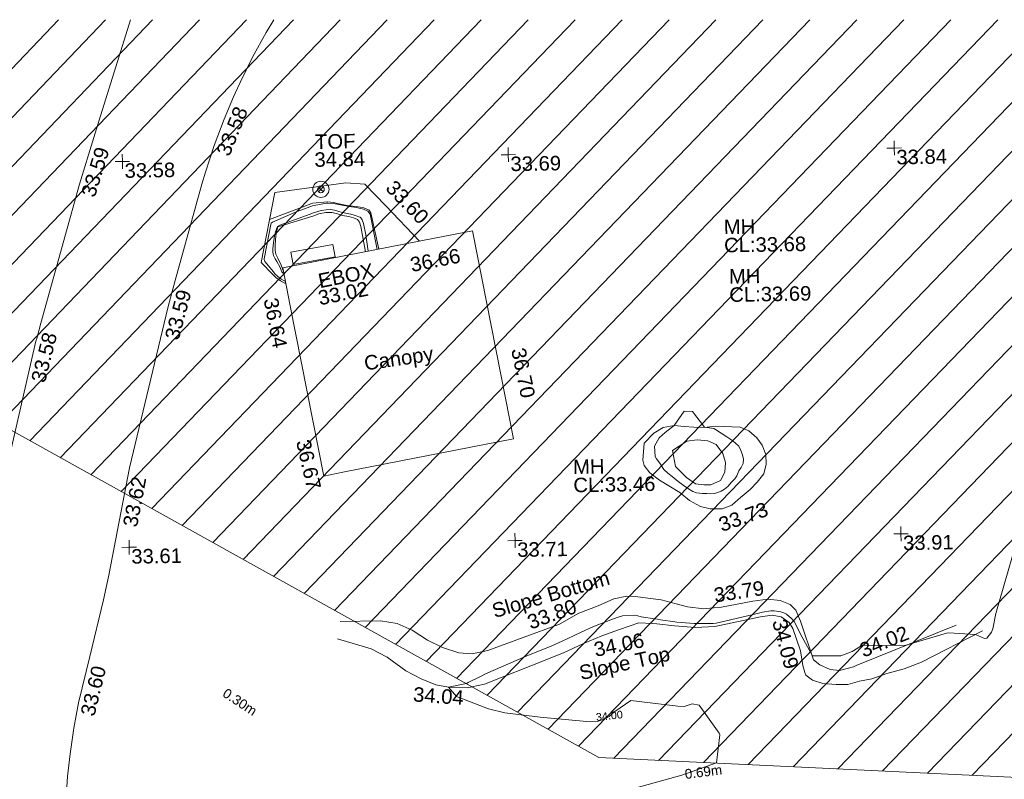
# Model space of a CAD drawing. Header units: millimetres. Extents: x -287732 to 520720, y -88450 to 287754.
# Tile 323 of 383: x 210553 to 236064, y 262329 to 282016. Entities that reach past the tile are written whole.
import ezdxf

# ---------------------------------------------------------------- set-up
doc = ezdxf.new("R2010")
doc.units = ezdxf.units.MM
for name, pattern in [('IMPORT-HIDDEN2 _3_', [4762.5, 3175, -1587.5]), ('IMPORT-UG_ELEC_LV_QLB2 _2_', [2700, 1500, -300.0000000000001, 0, -250, 150, -300.0000000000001, 0, -200]), ('IMPORT-UG_ELEC_STREET LIGHTING_QLB2 _2_', [2700, 1500, -300.0000000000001, 0, -250, 150, -300.0000000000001, 0, -200])]:
    doc.linetypes.add(name, pattern=pattern)
for name, color, linetype, lineweight, true_color in [('00__TOPO__TOP_OF_FENCE_SYMBOL', 7, 'Continuous', 9, 0x666666), ('00_TOPO_SERV_MH', 7, 'Continuous', 9, 0x666666), ('00_UAV_BUILDING_CANOPY', 7, 'Continuous', 9, 0xff7fff), ('00_UAV_ESB_BOX', 240, 'Continuous', 9, 0xff003f), ('00_UAV_FENCE', 7, 'Continuous', 9, 0x264c2f), ('00_UAV_LEVEL_SPOT', 7, 'Continuous', 9, 0x666666), ('00_UAV_SLOPE_BOTTOM', 30, 'Continuous', 9, 0xff7f00), ('00_UAV_SLOPE_TOP', 40, 'Continuous', 9, 0xffbf00), ('00_UAV_TOP_OF_FENCE', 6, 'Continuous', 9, 0xff00ff), ('00_UAV_TRACK', 7, 'Continuous', 9, 0x666666), ('01_DTM_CONTOUR_MNR', 7, 'Continuous', 9, 0xa5a552), ('01_DTM_CONTOUR_MNR_LABELS', 7, 'Continuous', 9, 0xa5a552), ('12333-PUM-2D-U-0001-C01 - Rev2_REVIT IMPORT_dwg', 7, 'Continuous', 9, 0x767676), ('PUM-CHAMBER EXTENTS', 6, 'IMPORT-HIDDEN2 _3_', 9, 0xff00ff), ('PUM-ELECTRIC-LV-QLB2', 1, 'IMPORT-UG_ELEC_LV_QLB2 _2_', 9, 0xff0000), ('PUM-UNABLE TO SURVEY', 190, 'Continuous', 9, 0x7f00ff)]:
    doc.layers.add(name, color=color, linetype=linetype, lineweight=lineweight, true_color=true_color)
doc.styles.add('Arial_1', font='arial.ttf', dxfattribs={"height": 250})
doc.styles.add('Swis721 Lt BT_1', font='swissl.ttf', dxfattribs={"height": 200})
doc.styles.add('Swis721 Lt BT_2', font='swissl.ttf', dxfattribs={"height": 375})

# ---------------------------------------------------------------- blocks, each defined once
blk = doc.blocks.new('12333-PUM-2D-U-0001-C01 - Rev2_REVIT IMPORT_dwg_MSL_Node_LineworkTOF-2077248-Site Location Plan Proposed')
at = {"layer": '00__TOPO__TOP_OF_FENCE_SYMBOL', "color": 254, "true_color": 0xcccccc, "flags": 128}
for points in [[(165.3591892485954, 165.3591892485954), (0, 0), (-165.3591892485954, 165.3591892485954)], [(165.3591892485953, -165.3591892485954), (0, 0), (-165.3591892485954, -165.3591892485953)]]:
    blk.add_lwpolyline(points, dxfattribs=at)
at = {"layer": '00__TOPO__TOP_OF_FENCE_SYMBOL', "color": 254, "true_color": 0xcccccc}
for radius in [562.5594001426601, 233.853208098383]:
    blk.add_circle((0, 0), radius, dxfattribs=at)
blk = doc.blocks.new('12333-PUM-2D-U-0001-C01 - Rev2_REVIT IMPORT_dwg_UAV-2077255-Site Location Plan Proposed')
at = {"layer": '00_UAV_LEVEL_SPOT', "color": 254, "true_color": 0xcccccc, "flags": 128}
for points in [[(0, -500.0000000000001), (0, 0), (-500.0000000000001, 0)], [(500.0000000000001, 0), (0, 0), (0, 500.0000000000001)]]:
    blk.add_lwpolyline(points, dxfattribs=at)
blk = doc.blocks.new('12333-PUM-2D-U-0001-C01 - Rev2_REVIT IMPORT_dwg_MGS62954_T2_Galway_ITM_3d_Rev1-2077680-Site Location Plan Proposed')
at = {"layer": '00_UAV_BUILDING_CANOPY', "color": 254, "true_color": 0xcccccc, "flags": 128}
blk.add_lwpolyline([(534129040.8534998, 725828045.4499999), (534129916.1941393, 725823122.7962998), (534130002.8534999, 725822635.4499998), (534125567.5204437, 725821846.7641588), (534125071.7134048, 725821758.6003194), (534124284.5360951, 725826185.4498491), (534124109.713405, 725827168.6003194), (534128049.2394228, 725827869.1223211)], close=True, dxfattribs=at)
at = {"layer": '00_UAV_ESB_BOX', "color": 254, "true_color": 0xcccccc, "flags": 128}
blk.add_lwpolyline([(534124323.256, 725827570.5605001), (534125413.2560001, 725827756.5605), (534125468.0214465, 725827435.6232072), (534124378.0214463, 725827249.6232072)], close=True, dxfattribs=at)
at = {"layer": '00_UAV_FENCE', "color": 254, "true_color": 0xcccccc, "flags": 128}
blk.add_lwpolyline([(534123550.8535001, 725827323.4500002), (534123930.8535001, 725829124.45), (534125775.8535001, 725829346.45), (534126270.8535, 725829306.4499999), (534126804.0957745, 725828729.1934334), (534127662.1691413, 725827800.2939272)], dxfattribs=at)
at = {"layer": '00_UAV_SLOPE_BOTTOM', "color": 254, "true_color": 0xcccccc, "flags": 128}
for points in [[(534123998.256, 725828238.5605), (534124904.256, 725828499.5605001), (534125067.256, 725828557.5605), (534125250.256, 725828589.5605), (534125405.256, 725828585.5605), (534125526.2560001, 725828554.5605), (534125676.256, 725828504.5605), (534125843.256, 725828468.5605), (534125964.256, 725828437.5605), (534126059.256, 725828387.5604999), (534126113.256, 725828318.5605), (534126145.256, 725828204.5605), (534126258.1176034, 725827550.6270919)], [(534124125.9016578, 725827077.5624334), (534124068.256, 725827240.5604999), (534123982.256, 725827422.5605), (534123933.256, 725827529.5605001), (534123914.256, 725827625.5604999), (534123920.256, 725827741.5605), (534123934.256, 725827911.5605001), (534123954.256, 725828072.5605001), (534123998.256, 725828238.5605)], [(534125433.0165, 725817980.4695001), (534126482.0165, 725817976.4695), (534126911.0165, 725817903.4695001), (534127297.0164999, 725817721.4695001), (534127686.0164999, 725817455.4695002), (534128070.0165001, 725817260.4695), (534128490.0164999, 725817116.4695001), (534128840.0165, 725817082.4695002), (534129248.0164999, 725817167.4695001), (534130168.2457085, 725817488.043175), (534131111.0165, 725817816.4695002), (534131617.0165, 725818086.4695), (534132125.0164999, 725818271.4695002), (534132531.0165, 725818442.4695001), (534132867.0165001, 725818509.4695002), (534133091.0165, 725818492.4695001), (534133411.0165, 725818447.4695001), (534133759.0165, 725818399.4695001), (534134141.0165001, 725818289.4695001), (534134441.0164999, 725818205.4695003), (534134859.0165, 725818147.4695002), (534134920.8677579, 725818152.3205792), (534135318.0165, 725818183.4695001), (534136132.0164999, 725818325.4695002), (534136521.0165001, 725818370.4695001), (534136841.0164999, 725818326.4695001), (534137096.0164999, 725818220.4695001), (534137245.0164999, 725818071.4695002), (534137361.0164999, 725817785.4695), (534137675.0165, 725816778.4695001), (534137841.0164999, 725816641.4695002), (534138108.0164999, 725816519.4695002), (534138344.0165, 725816486.4695), (534138711.0164999, 725816577.4695001), (534138782.5494086, 725816604.9944671), (534141393.0165, 725817609.4695002)]]:
    blk.add_lwpolyline(points, dxfattribs=at)
blk.add_lwpolyline([(534134117.8535001, 725822260.4499999), (534134498.8535, 725822494.45), (534134762.8535, 725822526.45), (534135036.8535001, 725822496.45), (534135250.8535001, 725822396.45), (534135425.8535, 725822162.45), (534135490.8535, 725821924.4499999), (534135465.8535001, 725821679.4499999), (534135345.8535001, 725821467.45), (534135100.8534999, 725821353.4499999), (534134912.8535, 725821360.4499999), (534134698.8535001, 725821391.45), (534134472.8535001, 725821553.45), (534134186.8535, 725821843.4499999)], close=True, dxfattribs=at)
at = {"layer": '00_UAV_SLOPE_TOP', "color": 254, "true_color": 0xcccccc, "flags": 128}
for points in [[(534123784.718639, 725828431.8476721), (534124637.256, 725828735.5605), (534124906.256, 725828834.5605), (534125292.256, 725828864.5605), (534125453.256, 725828844.5605), (534125627.256, 725828799.5604999), (534125847.2560001, 725828748.5605), (534126039.256, 725828724.5605001), (534126237.256, 725828692.5605), (534126370.256, 725828628.5605), (534126416.256, 725828560.5605), (534126598.7105951, 725827611.1909474)], [(534124180.1466867, 725826772.5046299), (534124151.2560001, 725826777.5605), (534124042.256, 725826838.5605), (534123920.256, 725826923.5605001), (534123844.256, 725827003.5605), (534123550.8535001, 725827323.4500002)], [(534142065.0165001, 725817453.4695001), (534140473.0164999, 725816664.4695002), (534140019.0165, 725816498.4695001), (534139572.0164999, 725816385.4695001), (534139176.0165, 725816251.4695001), (534138859.0165, 725816201.4695001), (534138552.0164999, 725816122.4695001), (534138255.0164999, 725816123.4695001), (534137910.0165, 725816157.4695001), (534137640.0164999, 725816249.4695002), (534137469.0165, 725816380.4695), (534137448.0802875, 725816453.0292505), (534137396.0165001, 725816633.4695001), (534137342.0165001, 725817017.4695002), (534137153.0164999, 725817596.4695), (534137067.0165, 725817756.4695002), (534136859.0165, 725817906.4695001), (534136623.0164999, 725817953.4695001), (534136321.0164999, 725817914.4695001), (534135135.0164999, 725817683.4695001), (534134636.0165001, 725817667.4695), (534134090.0165, 725817715.4695001), (534133631.0164999, 725817779.4695002), (534133519.358196, 725817787.9101926), (534133168.0165001, 725817814.4695001), (534132662.0164999, 725817644.4695001), (534132201.0164999, 725817495.4695001), (534131705.0165001, 725817294.4695001), (534131222.0165001, 725817078.4695001), (534130771.0165001, 725816899.4695002), (534129141.0165001, 725816289.4695002), (534128811.8835154, 725816227.7099928), (534128704.0164999, 725816207.4695002), (534128211.0164999, 725816233.4695001), (534127879.0165, 725816293.4695002), (534127505.0164999, 725816459.4695001), (534127109.0165, 725816670.4695001), (534126635.0165, 725817033.4695002), (534126226.0164999, 725817260.4695), (534125357.0165, 725817537.4695001)]]:
    blk.add_lwpolyline(points, dxfattribs=at)
blk.add_lwpolyline([(534133390.8535, 725822461.45), (534133645.8535001, 725822716.4499999), (534133885.8535, 725822861.4500002), (534134170.8535001, 725822909.4499999), (534134435.8535002, 725822881.45), (534134680.8535, 725822856.4500002), (534134957.8535002, 725822846.4500002), (534135239.8535002, 725822875.4499999), (534135880.8535, 725822832.45), (534136105.8535, 725822740.45), (534136307.8535001, 725822552.4500002), (534136448.8535001, 725822362.45), (534136532.8535, 725822112.45), (534136536.8535001, 725821863.45), (534136470.8535001, 725821614.45), (534136300.8535, 725821399.45), (534136115.8535, 725821217.45), (534135900.1913107, 725821048.9366295), (534135868.8535, 725821024.45), (534135630.8535001, 725820820.45), (534135378.8535001, 725820727.4499999), (534135070.8535002, 725820731.4500002), (534134821.8535, 725820797.4500002), (534134536.8535001, 725820957.4499999), (534134288.8535002, 725821172.4500002), (534134006.8535001, 725821352.45), (534133768.8535, 725821495.4499999), (534133518.8535, 725821690.45), (534133377.8535, 725821890.45), (534133347.8535002, 725822023.4499999)], close=True, dxfattribs=at)
at = {"layer": '00_UAV_TRACK', "color": 254, "true_color": 0xcccccc, "flags": 128}
for points in [[(534120270.9797605, 725833670.7565894), (534119419.3660001, 725831077.0300002), (534119272.5239531, 725830630.8662691), (534118876.4595542, 725829427.4672873), (534117815.2854581, 725825848.3723108), (534117698.3660001, 725825454.0300002), (534117677.8804829, 725825379.1074702), (534116670.3660003, 725821359.0300002), (534116583.7864962, 725821003.2328464), (534115401.6091875, 725816145.0931922), (534114962.3660001, 725814340.0300002), (534114481.3660002, 725813285.0300001), (534113472.3925, 725811705.967)], [(534123987.5676373, 725833605.8833069), (534123779.6785343, 725833275.13163), (534123418.0202285, 725832642.3816257), (534123083.1759779, 725831995.041973), (534122950.8535002, 725831719.4500003), (534122909.8704655, 725831627.1586032), (534122655.0673996, 725831053.3570031), (534122387.4338335, 725830375.4620464), (534122148.422322, 725829686.9543884), (534122049.8535001, 725829372.4500003), (534121316.6673597, 725826893.9193604), (534121116.8535001, 725826218.4500002), (534120040.9634265, 725822059.8748925), (534119463.1124548, 725819283.0099471), (534119314.2505003, 725818649.8240001), (534118931.1650491, 725817186.2834613), (534118618.2505003, 725815990.8240002), (534118482.773454, 725815335.97119), (534118374.8376336, 725814676.0196071), (534118302.2505004, 725814086.8240002), (534118246.7818843, 725813420.4086149)]]:
    blk.add_lwpolyline(points, dxfattribs=at)
at = {"layer": '01_DTM_CONTOUR_MNR', "color": 254, "true_color": 0xcccccc, "flags": 128}
for points in [[(534126560.9070901, 725827604.4687715), (534126394.0657896, 725828525.4210527), (534126332.4835318, 725828600.9549925), (534126220.0881356, 725828656.8135594), (534126041.3331681, 725828698.0027275), (534125849.2789846, 725828729.8115686), (534125633.6183231, 725828778.2900618), (534125446.2213057, 725828816.3831592), (534125304.357143, 725828827.6964288), (534125284.9045802, 725828825.6059161), (534125263.962766, 725828824.494681), (534124944.4602339, 725828771.8483555), (534124908.0802555, 725828766.6484268), (534124693.5548175, 725828690.5647842), (534124480.4658283, 725828615.3639283), (534123857.2686446, 725828363.267989), (534123826.9904951, 725828330.4907162), (534123817.4402379, 725828300.2071755), (534123637.2628728, 725827455.4870917), (534123630.6097561, 725827411.5029664), (534123629.5121952, 725827388.4688349), (534123634.0295921, 725827366.4374062), (534123648.0895402, 725827342.8115212), (534123864.9743078, 725827074.922923), (534123884.8354431, 725827046.7848102), (534123900.3000073, 725827016.6344848), (534123966.5340623, 725826955.4545238), (534124056.1782324, 725826883.1419531), (534124075.6374484, 725826873.5411279), (534124161.1997997, 725826821.0659322), (534124172.1994851, 725826817.197313)], [(534126329.3660225, 725827563.2964041), (534126269.3294176, 725827991.7584673), (534126213.9513423, 725828285.2684566), (534126182.9941861, 725828376.5116282), (534126150.9347181, 725828432.9413947), (534126135.3863637, 725828448.3636366), (534126103.3882354, 725828462.3137256), (534126054.4870642, 725828480.9634397), (534125978.4960767, 725828504.7362686), (534125889.5781147, 725828531.9726435), (534125842.5050783, 725828540.1421881), (534125724.582945, 725828565.5631545), (534125666.9144144, 725828578.5135136), (534125557.1929825, 725828617.9824562), (534125468.7050611, 725828646.0366493), (534125420.5033326, 725828655.6458287), (534125379.4444445, 725828658.7500002), (534125259.4677663, 725828653.9074215), (534125125.639535, 725828635.8720931), (534125036.1112418, 725828617.1872796), (534124902.2094899, 725828572.9131659), (534124843.5947462, 725828552.0663882), (534124045.931622, 725828275.8840797), (534123991.6455697, 725828247.21519), (534123930.4428765, 725828111.415085), (534123903.5391427, 725828001.7309726), (534123876.1060354, 725827826.3225286), (534123857.2999015, 725827668.8269153), (534123856.47006, 725827583.904774), (534123870.8202349, 725827497.295393), (534123915.0195616, 725827404.8882703), (534123952.9520797, 725827338.8562387), (534124027.9035151, 725827196.0732331), (534124080.8876484, 725827066.4517653), (534124112.8065664, 725827034.1508441), (534124137.5110544, 725827012.2746619)], [(534132866.0813928, 725813501.1142082), (534134215.0504742, 725813843.5444536), (534135122.1170042, 725814145.3217113), (534135220.6859853, 725814870.7649076), (534135198.9514281, 725814915.7713155), (534134697.400069, 725815647.7805984), (534134512.0247545, 725815689.4307226), (534134306.3425149, 725815620.2050042), (534134141.6196703, 725815631.1973846), (534132922.7242889, 725815799.6280088), (534132508.6793541, 725815521.5109576), (534132363.7652696, 725815407.1572913), (534132356.7000437, 725815401.582026), (534132202.8936396, 725815325.2711867), (534132041.3650901, 725815274.3544306), (534131862.0590985, 725815268.4900217), (534130566.562547, 725815416.1032829), (534129655.1996242, 725815543.1602348), (534129237.7275367, 725815653.6229534), (534128411.0790998, 725815982.1725061), (534128210.0000001, 725816230.0000001), (534128674.5000001, 725816320.5), (534128720.9429348, 725816340.1453806), (534129059.4560245, 725816502.0991358), (534129173.3576344, 725816556.8610748), (534130232.7643408, 725816995.4300185), (534130901.4388375, 725817255.6580305), (534131176.6785372, 725817371.4352968), (534131468.1620018, 725817503.6235653), (534131675.1370012, 725817599.8933235), (534131972.1566027, 725817731.7717321), (534132172.4387086, 725817803.1742061), (534132442.6104907, 725817898.406398), (534132607.4245474, 725817963.5412477), (534132746.3549024, 725817997.7560245), (534133083.1191337, 725818012.7220217), (534133148.4466501, 725817993.203474), (534133230.0483559, 725817970.1289492), (534133588.7779109, 725817905.5399987), (534133654.0012028, 725817894.4672748), (534133729.9423077, 725817879.9423076), (534134098.6331115, 725817818.41747), (534134154.9166667, 725817810.8833334), (534134604.1486501, 725817766.798645), (534134683.6806835, 725817765.3033094), (534135091.2936938, 725817761.7570142), (534135172.8353931, 725817771.2094252), (534136102.2392924, 725817968.7953911), (534136274.2120495, 725818011.2154696), (534136373.6653518, 725818033.430309), (534136593.6892361, 725818060.5052085), (534136682.1779466, 725818057.3982712), (534136854.0694621, 725818034.5412978), (534136933.3546327, 725818004.7497339), (534136995.2540416, 725817965.4888376), (534137127.4479249, 725817858.9380932), (534137197.9690315, 725817773.2381757), (534137243.2878454, 725817684.4032886), (534137351.0178903, 725817444.1887726), (534137650.0000001, 725816880), (534138390.997899, 725816865.9204018), (534138681.0980393, 725816976.3697481), (534138956.2696124, 725817129.8112278), (534140050.0000001, 725817100.0000001), (534141134.1333019, 725817402.6919457), (534141199.4502309, 725817413.2366514), (534141890.0000001, 725817360), (534142116.865262, 725817253.3591584), (534142176.3983243, 725817258.0101353), (534142301.0995805, 725817414.2744612), (534142333.5537264, 725817493.2600815), (534142422.5153284, 725817893.6315786), (534143199.3357488, 725820420.0000001)]]:
    blk.add_lwpolyline(points, dxfattribs=at)
blk.add_lwpolyline([(534133889.6426843, 725821772.7558249), (534133986.0360964, 725821674.8863636), (534134096.2814372, 725821584.8772457), (534134251.610577, 725821455.0480769), (534134379.0684714, 725821358.0334396), (534134488.4710901, 725821276.4966824), (534134624.8454469, 725821188.0221388), (534134722.8632727, 725821157.6900246), (534134874.2058824, 725821137.281046), (534134987.8230648, 725821129.6524487), (534135088.8927223, 725821120.4495938), (534135198.9408874, 725821130.9166067), (534135361.5400375, 725821185.3457447), (534135452.2406334, 725821232.6556726), (534135538.9192172, 725821306.5122161), (534135629.5466435, 725821416.7480384), (534135718.3599291, 725821504.2375886), (534135773.5833066, 725821577.5863545), (534135829.2955113, 725821702.1806595), (534135890.1454547, 725821793.4233768), (534135941.5785258, 725821894.1955129), (534135952.4808568, 725822004.4916953), (534135930.8674698, 725822122.0642571), (534135891.8070363, 725822228.7054061), (534135838.7297981, 725822341.1416152), (534135748.1692423, 725822431.3796479), (534135657.6469329, 725822498.940989), (534135536.1044247, 725822595.2776234), (534135241.8612686, 725822790.6591071), (534135203.108955, 725822809.9070145), (534134960.0000001, 725822850), (534134651.5088984, 725823265.713287), (534134438.8712454, 725823279.579152), (534134170.0000001, 725822910), (534133938.0292966, 725822734.706183), (534133778.3824239, 725822594.3491172), (534133657.4158171, 725822386.7353927), (534133664.9567159, 725822118.1683271), (534133702.7884616, 725822051.3942307), (534133783.8976879, 725821940.7028034)], close=True, dxfattribs=at)
at = {"xscale": 0.375, "yscale": 0.375, "zscale": 0.375}
for name, p in [('12333-PUM-2D-U-0001-C01 - Rev2_REVIT IMPORT_dwg_UAV-2077255-Site Location Plan Proposed', (534120000, 725830000)), ('12333-PUM-2D-U-0001-C01 - Rev2_REVIT IMPORT_dwg_UAV-2077255-Site Location Plan Proposed', (534130000, 725830000)), ('12333-PUM-2D-U-0001-C01 - Rev2_REVIT IMPORT_dwg_UAV-2077255-Site Location Plan Proposed', (534140000, 725830000)), ('12333-PUM-2D-U-0001-C01 - Rev2_REVIT IMPORT_dwg_MSL_Node_LineworkTOF-2077248-Site Location Plan Proposed', (534125129.2559999, 725829188.5605)), ('12333-PUM-2D-U-0001-C01 - Rev2_REVIT IMPORT_dwg_UAV-2077255-Site Location Plan Proposed', (534120000, 725820000.0000001)), ('12333-PUM-2D-U-0001-C01 - Rev2_REVIT IMPORT_dwg_UAV-2077255-Site Location Plan Proposed', (534130000, 725820000.0000001)), ('12333-PUM-2D-U-0001-C01 - Rev2_REVIT IMPORT_dwg_UAV-2077255-Site Location Plan Proposed', (534140000, 725820000.0000001))]:
    blk.add_blockref(name, p, dxfattribs=at)
at = {"layer": '00_TOPO_SERV_MH', "char_height": 375, "attachment_point": 1, "line_spacing_factor": 1.005061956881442, "style": 'Swis721 Lt BT_2'}
for s, insert, width in [('MH', (534135548.745186, 725828219.722823), 949.779278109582), ('CL:33.68', (534135548.745186, 725827746.6296078), 2440.932744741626), ('MH', (534135660.745186, 725826934.722823), 949.779278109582), ('CL:33.69', (534135660.745186, 725826461.6296079), 2440.932744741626), ('MH', (534131535.3934237, 725822071.2699479), 949.779278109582), ('CL:33.46', (534131535.3934237, 725821598.1767329), 2440.932744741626)]:
    blk.add_mtext(s, dxfattribs=dict(at, insert=insert, width=width))
at = {"layer": '00_UAV_BUILDING_CANOPY', "color": 251, "true_color": 0x666666, "char_height": 375, "attachment_point": 1, "line_spacing_factor": 1.005061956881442, "style": 'Swis721 Lt BT_2'}
for s, insert, width, rotation in [('36.66', (534127380.523323, 725827372.7342775), 1495.902363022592, 10.082879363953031), ('36.64', (534123961.9930648, 725826425.3222429), 1495.902363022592, 280.0024399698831), ('Canopy', (534126148.6435735, 725824847.4995924), 2113.25889379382, 7.151198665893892), ('36.70', (534130353.0714652, 725825018.8645134), 1495.902363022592, 280.59596402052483), ('36.67', (534124736.5788724, 725822742.4812455), 1495.902363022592, 281.8956734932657)]:
    blk.add_mtext(s, dxfattribs=dict(at, insert=insert, width=width, rotation=rotation))
at = {"layer": '00_UAV_ESB_BOX', "color": 251, "true_color": 0x666666, "char_height": 375, "attachment_point": 1, "rotation": 10.316634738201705, "line_spacing_factor": 1.005061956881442, "style": 'Swis721 Lt BT_2'}
for s, insert, width in [('EBOX', (534124990.115225, 725826995.2382604), 1619.373669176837), ('33.02', (534124979.6891949, 725826551.3760287), 1495.902363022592)]:
    blk.add_mtext(s, dxfattribs=dict(at, insert=insert, width=width))
at = {"layer": '00_UAV_FENCE', "color": 251, "true_color": 0x666666, "insert": (534127055.8887752, 725829426.3244486), "char_height": 375, "width": 1495.902363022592, "attachment_point": 1, "rotation": 312.73028678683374, "line_spacing_factor": 1.005061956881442, "style": 'Swis721 Lt BT_2'}
blk.add_mtext('33.60', dxfattribs=at)
at = {"layer": '00_UAV_LEVEL_SPOT', "char_height": 375, "width": 1495.902363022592, "attachment_point": 1, "line_spacing_factor": 1.005061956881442, "style": 'Swis721 Lt BT_2'}
for s, insert in [('33.58', (534120051.8765643, 725829949.1441548)), ('33.69', (534130051.8765643, 725829949.1441548)), ('33.84', (534140051.8765643, 725829949.1441548)), ('33.61', (534120051.8765643, 725819949.1441548)), ('33.71', (534130051.8765643, 725819949.1441548)), ('33.91', (534140051.8765643, 725819949.1441548))]:
    blk.add_mtext(s, dxfattribs=dict(at, insert=insert))
at = {"layer": '00_UAV_SLOPE_BOTTOM', "color": 251, "true_color": 0x666666, "char_height": 375, "attachment_point": 1, "line_spacing_factor": 1.005061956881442, "style": 'Swis721 Lt BT_2'}
for s, insert, width, rotation in [('Slope Bottom', (534129334.3248638, 725818359.7485232), 3685.143599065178, 15.286368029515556), ('33.79', (534135101.9054547, 725818676.7037569), 1495.902363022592, 7.738703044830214), ('33.80', (534130241.2725295, 725818037.969941), 1495.902363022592, 19.221126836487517), ('34.02', (534138838.0259999, 725817156.967938), 1495.902363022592, 21.046099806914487)]:
    blk.add_mtext(s, dxfattribs=dict(at, insert=insert, width=width, rotation=rotation))
at = {"layer": '00_UAV_SLOPE_TOP', "color": 251, "true_color": 0x666666, "char_height": 375, "attachment_point": 1, "line_spacing_factor": 1.005061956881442, "style": 'Swis721 Lt BT_2'}
for s, insert, width, rotation in [('33.73', (534135242.4311773, 725820481.545224), 1495.902363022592, 18.471462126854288), ('34.09', (534136985.6536647, 725817879.0488346), 1495.902363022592, 283.80116246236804), ('34.06', (534131966.5661629, 725817318.1973789), 1495.902363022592, 10.456142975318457), ('Slope Top', (534131572.6564599, 725816720.0642722), 2763.857699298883, 11.36142468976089), ('34.04', (534127309.9149875, 725816252.3174056), 1495.902363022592, 354.90427607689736)]:
    blk.add_mtext(s, dxfattribs=dict(at, insert=insert, width=width, rotation=rotation))
at = {"layer": '00_UAV_TOP_OF_FENCE', "color": 251, "true_color": 0x666666, "char_height": 375, "attachment_point": 1, "line_spacing_factor": 1.005061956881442, "style": 'Swis721 Lt BT_2'}
for s, insert, width in [('TOF', (534124998.2454416, 725830612.2401648), 1163.479615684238), ('34.84', (534124975.8217999, 725830148.86346), 1495.902363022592)]:
    blk.add_mtext(s, dxfattribs=dict(at, insert=insert, width=width))
at = {"layer": '00_UAV_TRACK', "char_height": 375, "width": 1495.902363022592, "attachment_point": 1, "line_spacing_factor": 1.005061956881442, "style": 'Swis721 Lt BT_2'}
for s, insert, rotation in [('33.58', (534122424.2389067, 725830207.8001564), 66.94894306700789), ('33.59', (534118908.5354378, 725829176.6026765), 71.78251655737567), ('33.59', (534121011.893039, 725825426.1036874), 74.10432843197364), ('33.58', (534117528.8498993, 725824375.833319), 74.82964528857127), ('33.62', (534119843.5979428, 725820574.531504), 78.24403243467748), ('33.60', (534118657.6220777, 725815709.191597), 75.33176906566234)]:
    blk.add_mtext(s, dxfattribs=dict(at, insert=insert, rotation=rotation))
at = {"layer": '01_DTM_CONTOUR_MNR_LABELS', "color": 251, "true_color": 0x666666, "insert": (534132354.3260692, 725815517.3817396), "char_height": 200, "width": 797.8007824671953, "attachment_point": 2, "rotation": 5.035292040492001, "line_spacing_factor": 1.005061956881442, "style": 'Swis721 Lt BT_1'}
blk.add_mtext('34.00', dxfattribs=at)
blk = doc.blocks.new('12333-PUM-2D-U-0001-C01 - Rev2_REVIT IMPORT_dwg-1620468-Site Location Plan Proposed')
at = {"layer": 'PUM-CHAMBER EXTENTS', "true_color": 0xfff4d4}
h = blk.add_hatch(dxfattribs=at)
h.set_pattern_fill('FP_14', style=0, pattern_type=2)
h.set_pattern_definition([(45, (-533641079.65, -725615854.3560001), (-618.7184335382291, 618.7184335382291), [])])
h.paths.add_polyline_path([(548820.3501529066, 143595.6438214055), (598554.726548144, 155705.0015586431), (665880.3501528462, 173780.643821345), (683590.8699340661, 180379.6662089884), (684126.2921456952, 185226.5029211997), (699646.6566527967, 190872.8378213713), (682994.2837554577, 214259.006618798), (606101.125900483, 215601.1816816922), (611594.7356529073, 198837.6438862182), (620808.8827925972, 194892.6093451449), (622809.8820558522, 181730.4029184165), (546425.3200724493, 167969.8622055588), (546575.8377649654, 166438.0438213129), (546752.1501529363, 166438.0438213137), (546742.8316869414, 165904.1892620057), (546628.8411191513, 165898.6287465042), (546695.6373264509, 165218.8438213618), (546866.450152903, 165218.8438213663), (546857.1396212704, 164685.4438213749), (546748.0496346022, 164685.4438213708), (546816.1401362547, 163992.4868640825), (546980.7501529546, 163999.6438213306), (547018.8501529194, 163466.2438213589), (546868.4915593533, 163459.7064912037), (546935.2364494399, 162780.4438212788), (547056.9501529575, 162780.4438212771), (547056.9501529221, 162323.2438212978), (546980.161284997, 162323.2438212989), (547055.3756635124, 161557.7871773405), (547133.1501528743, 161561.2438213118), (547171.2501528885, 161104.0438213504), (547100.2641136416, 161100.9574718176), (547167.3480998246, 160418.2438213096), (547285.5501528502, 160418.2438213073), (547285.5501528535, 159884.8438213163), (547219.760407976, 159884.8438213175), (547286.6641069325, 159203.9649537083), (547399.8501529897, 159199.0438212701), (547361.7501529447, 158665.6438213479), (547339.5218446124, 158666.0318179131), (547526.6396990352, 156761.7336278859), (547552.2501529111, 156760.643821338), (547555.1797682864, 156471.2813758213), (547638.940920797, 155618.8442227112), (547666.5501529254, 155617.6438213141), (547669.1799035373, 155311.1021300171), (547744.1895742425, 154547.7287972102), (547818.950152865, 154550.8438213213), (547809.6327005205, 154017.0473339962), (547796.3901281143, 154016.4838202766), (547863.8113582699, 153330.3380382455), (547895.150152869, 153331.6438213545), (547933.250152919, 152798.2438212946), (547916.1638860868, 152797.5464226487), (547983.7334397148, 152109.8911528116), (548047.5501528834, 152112.4438213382), (548085.6501528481, 151579.0438213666), (548036.089714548, 151577.0614038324), (548096.0084987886, 150967.2680052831), (548123.7501529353, 150969.4438212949), (548161.8501529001, 150436.0438213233), (548148.3134199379, 150434.9608826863), (548720.0288378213, 144616.6137300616)])
h.paths.add_polyline_path([(507602.6006529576, 195456.4678212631), (521342.9320607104, 197371.1634294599), (539189.5091527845, 196672.9153214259), (560381.472544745, 200828.8192643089), (577694.2496529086, 209009.0883214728), (593948.7272522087, 215813.3025891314), (467151.1844916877, 218026.5619307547), (468398.9507812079, 211588.5258330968), (490993.6907402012, 198483.5081887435), (503467.5815323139, 197676.0129840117), (507337.4300206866, 195598.8028811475)])
at = {"layer": 'PUM-UNABLE TO SURVEY', "color": 7, "true_color": 0xfff4d4, "flags": 128}
blk.add_lwpolyline([(467151.1844916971, 218026.5619307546), (468398.9507812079, 211588.5258330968), (490993.6907402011, 198483.5081887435), (503467.5815323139, 197676.0129840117), (507602.6006529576, 195456.4678212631), (521342.9320607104, 197371.1634294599), (539189.5091527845, 196672.9153214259), (560381.472544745, 200828.8192643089), (577694.2496529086, 209009.0883214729), (593948.7272522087, 215813.3025891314)], dxfattribs=at)
blk.add_blockref('12333-PUM-2D-U-0001-C01 - Rev2_REVIT IMPORT_dwg_MGS62954_T2_Galway_ITM_3d_Rev1-2077680-Site Location Plan Proposed', (-533641079.6498471, -725615854.3561786))
at = {"layer": 'PUM-ELECTRIC-LV-QLB2', "char_height": 250, "width": 1160.025439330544, "attachment_point": 2, "line_spacing_factor": 0.9417779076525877, "style": 'Arial_1'}
for s, insert, rotation in [('0.30m', (481790.3705876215, 200190.8714087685), 325.54183770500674), ('0.69m', (493681.1082121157, 198190.9213615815), 6.245765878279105)]:
    blk.add_mtext(s, dxfattribs=dict(at, insert=insert, rotation=rotation))

msp = doc.modelspace()

# ---------------------------------------------------------------- block references
at = {"layer": '12333-PUM-2D-U-0001-C01 - Rev2_REVIT IMPORT_dwg', "color": 254, "linetype": 'IMPORT-UG_ELEC_STREET LIGHTING_QLB2 _2_', "true_color": 0xffd4d4, "rotation": 0.9999999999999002}
msp.add_blockref('12333-PUM-2D-U-0001-C01 - Rev2_REVIT IMPORT_dwg-1620468-Site Location Plan Proposed', (-261895.0770586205, 55869.5817132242), dxfattribs=at)

doc.saveas('drawing.dxf')
